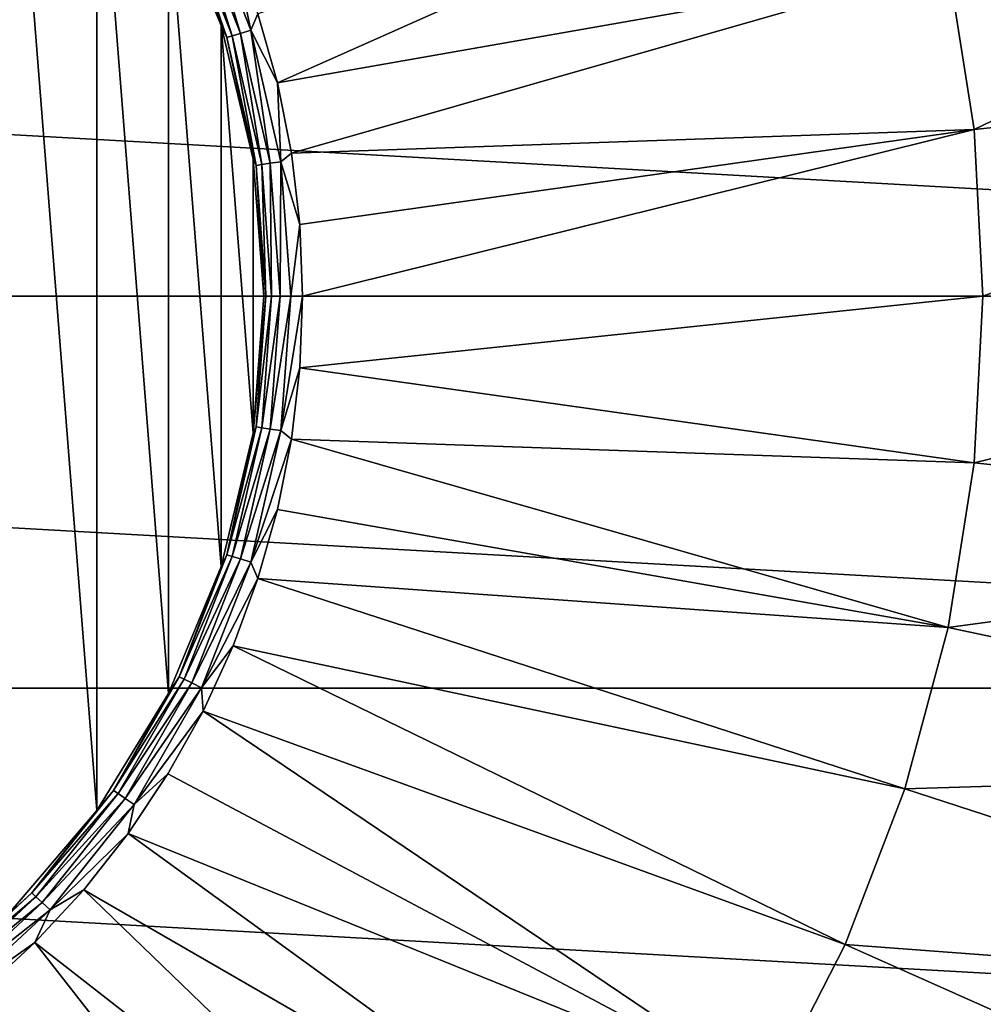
# Model space of a CAD drawing. Header units: metres. Extents: x -101 to 101, y -261 to 23.
# Tile 251 of 287: x 80.1 to 85.61, y -4.05 to 1.58. Entities that reach past the tile are written whole.
import ezdxf

# ---------------------------------------------------------------- set-up
doc = ezdxf.new("R2010")
doc.units = ezdxf.units.M
doc.layers.add('solid_505151_K2442K1000C34', color=7, linetype='CONTINUOUS')

msp = doc.modelspace()

# ---------------------------------------------------------------- linework, layer by layer
at = {"layer": 'solid_505151_K2442K1000C34'}
for points in [[(80.03553, 3.53553, 107.949371), (80.03553, -3.53553, 107.949371), (80.545067, -2.938941, 107.949371)], [(80.03553, 3.53553, 107.949371), (80.545067, -2.938941, 107.949371), (80.545067, 2.938941, 107.949371)], [(80.545067, 2.938941, 107.949371), (80.545067, -2.938941, 107.949371), (80.955009, -2.269986, 107.949371)], [(80.545067, 2.938941, 107.949371), (80.955009, -2.269986, 107.949371), (80.955009, 2.269986, 107.949371)], [(81.465355, 1.61335, 108.226677), (81.57663, 1.218784, 108.226677), (85.161034, 2.814141, 107.663673)], [(81.57663, 1.218784, 108.226677), (85.407745, 1.8934, 107.663673), (85.161034, 2.814141, 107.663673)], [(89.168655, 2.692805, 106.793419), (85.407745, 1.8934, 107.663673), (85.556862, 0.951915, 107.663673)], [(89.38073, 1.353819, 106.793419), (89.168655, 2.692805, 106.793419), (85.556862, 0.951915, 107.663673)], [(81.255272, 1.545119, 108.027771), (80.955009, 2.269991, 108.027771), (80.955009, 2.269986, 107.949371)], [(81.014809, 2.174216, 108.093346), (80.955009, 2.269991, 108.027771), (81.255272, 1.545119, 108.027771)], [(80.955009, 2.269986, 107.949371), (80.955009, -2.269986, 107.949371), (81.255264, -1.545127, 107.949371)], [(80.955009, 2.269986, 107.949371), (81.255264, -1.545127, 107.949371), (81.255264, 1.545127, 107.949371)], [(81.255272, 1.545119, 108.027771), (80.955009, 2.269986, 107.949371), (81.255264, 1.545127, 107.949371)], [(56.5, 0, -4), (56.625755, 2.239277, -4), (96.5, 0, -4)], [(56.625755, 2.239277, -4), (96.374245, 2.239277, -4), (96.5, 0, -4)], [(81.043739, 2.188151, 108.151886), (81.319122, 1.486501, 108.151886), (81.088425, 2.209669, 108.196594)], [(81.088425, 2.209669, 108.196594), (81.366508, 1.501119, 108.196594), (81.143875, 2.236372, 108.222481)], [(81.319122, 1.486501, 108.151886), (81.366508, 1.501119, 108.196594), (81.088425, 2.209669, 108.196594)], [(81.143875, 2.236372, 108.222481), (81.425323, 1.51926, 108.222481), (81.323456, 1.997966, 108.226677)], [(81.366508, 1.501119, 108.196594), (81.425323, 1.51926, 108.222481), (81.143875, 2.236372, 108.222481)], [(81.014809, 2.174216, 108.093346), (81.288429, 1.477035, 108.093346), (81.043739, 2.188151, 108.151886)], [(81.014809, 2.174216, 108.093346), (81.255272, 1.545119, 108.027771), (81.288429, 1.477035, 108.093346)], [(81.288429, 1.477035, 108.093346), (81.319122, 1.486501, 108.151886), (81.043739, 2.188151, 108.151886)], [(81.425323, 1.51926, 108.222481), (81.465355, 1.61335, 108.226677), (81.323456, 1.997966, 108.226677)], [(81.57663, 1.218784, 108.226677), (81.656609, 0.816709, 108.226677), (85.407745, 1.8934, 107.663673)], [(81.656609, 0.816709, 108.226677), (85.556862, 0.951915, 107.663673), (85.407745, 1.8934, 107.663673)], [(81.425323, 1.51926, 108.222481), (81.57663, 1.218784, 108.226677), (81.465355, 1.61335, 108.226677)], [(81.255264, 1.545127, 107.949371), (81.255264, -1.545127, 107.949371), (81.438438, -0.782206, 107.949371)], [(81.255264, 1.545127, 107.949371), (81.438438, -0.782206, 107.949371), (81.438438, 0.782206, 107.949371)], [(81.255272, 1.545119, 108.027771), (81.255264, 1.545127, 107.949371), (81.438438, 0.782206, 107.949371)], [(81.438438, 0.782186, 108.027771), (81.255272, 1.545119, 108.027771), (81.438438, 0.782206, 107.949371)], [(81.288429, 1.477035, 108.093346), (81.255272, 1.545119, 108.027771), (81.438438, 0.782186, 108.027771)], [(81.366508, 1.501119, 108.196594), (81.535881, 0.759037, 108.196594), (81.425323, 1.51926, 108.222481)], [(81.425323, 1.51926, 108.222481), (81.596741, 0.76821, 108.222481), (81.57663, 1.218784, 108.226677)], [(81.535881, 0.759037, 108.196594), (81.596741, 0.76821, 108.222481), (81.425323, 1.51926, 108.222481)], [(81.288429, 1.477035, 108.093346), (81.455086, 0.746859, 108.093346), (81.319122, 1.486501, 108.151886)], [(81.288429, 1.477035, 108.093346), (81.438438, 0.782186, 108.027771), (81.455086, 0.746859, 108.093346)], [(81.319122, 1.486501, 108.151886), (81.486847, 0.751646, 108.151886), (81.366508, 1.501119, 108.196594)], [(81.455086, 0.746859, 108.093346), (81.486847, 0.751646, 108.151886), (81.319122, 1.486501, 108.151886)], [(81.486847, 0.751646, 108.151886), (81.535881, 0.759037, 108.196594), (81.366508, 1.501119, 108.196594)], [(89.38073, 1.353819, 106.793419), (85.556862, 0.951915, 107.663673), (85.60675, 0, 107.663673)], [(89.38073, 1.353819, 106.793419), (85.60675, 0, 107.663673), (89.451675, 0, 106.793419)], [(81.596741, 0.76821, 108.222481), (81.656609, 0.816709, 108.226677), (81.57663, 1.218784, 108.226677)], [(81.656609, 0.816709, 108.226677), (81.704788, 0.409608, 108.226677), (85.556862, 0.951915, 107.663673)], [(81.704788, 0.409608, 108.226677), (81.720886, 0, 108.226677), (85.556862, 0.951915, 107.663673)], [(85.556862, 0.951915, 107.663673), (81.720886, 0, 108.226677), (85.60675, 0, 107.663673)], [(81.596741, 0.76821, 108.222481), (81.704788, 0.409608, 108.226677), (81.656609, 0.816709, 108.226677)], [(81.438438, 0.782206, 107.949371), (81.438438, -0.782206, 107.949371), (81.5, 0, 107.949371)], [(81.438438, 0.782186, 108.027771), (81.438438, 0.782206, 107.949371), (81.5, 0, 107.949371)], [(81.438438, 0.782186, 108.027771), (81.5, 0, 107.949371), (81.5, 0, 108.027771)], [(81.455086, 0.746859, 108.093346), (81.438438, 0.782186, 108.027771), (81.5, 0, 108.027771)], [(81.455086, 0.746859, 108.093346), (81.511055, 0, 108.093346), (81.486847, 0.751646, 108.151886)], [(81.455086, 0.746859, 108.093346), (81.5, 0, 108.027771), (81.511055, 0, 108.093346)], [(81.486847, 0.751646, 108.151886), (81.543175, 0, 108.151886), (81.535881, 0.759037, 108.196594)], [(81.511055, 0, 108.093346), (81.543175, 0, 108.151886), (81.486847, 0.751646, 108.151886)], [(81.535881, 0.759037, 108.196594), (81.592766, 0, 108.196594), (81.596741, 0.76821, 108.222481)], [(81.543175, 0, 108.151886), (81.592766, 0, 108.196594), (81.535881, 0.759037, 108.196594)], [(81.592766, 0, 108.196594), (81.654312, 0, 108.222481), (81.596741, 0.76821, 108.222481)], [(81.596741, 0.76821, 108.222481), (81.654312, 0, 108.222481), (81.704788, 0.409608, 108.226677)], [(81.654312, 0, 108.222481), (81.720886, 0, 108.226677), (81.704788, 0.409608, 108.226677)], [(96.374245, -2.239277, -4), (56.5, 0, -4), (96.5, 0, -4)], [(96.374245, -2.239277, -4), (56.625755, -2.239277, -4), (56.5, 0, -4)], [(81.5, 0, 108.027771), (81.5, 0, 107.949371), (81.438438, -0.782206, 107.949371)], [(81.438438, -0.78217, 108.027771), (81.5, 0, 108.027771), (81.438438, -0.782206, 107.949371)], [(81.511055, 0, 108.093346), (81.5, 0, 108.027771), (81.438438, -0.78217, 108.027771)], [(81.455086, -0.746859, 108.093346), (81.511055, 0, 108.093346), (81.438438, -0.78217, 108.027771)], [(81.455086, -0.746859, 108.093346), (81.543175, 0, 108.151886), (81.511055, 0, 108.093346)], [(81.455086, -0.746859, 108.093346), (81.486847, -0.751646, 108.151886), (81.543175, 0, 108.151886)], [(81.486847, -0.751646, 108.151886), (81.592766, 0, 108.196594), (81.543175, 0, 108.151886)], [(81.486847, -0.751646, 108.151886), (81.535881, -0.759037, 108.196594), (81.592766, 0, 108.196594)], [(81.535881, -0.759037, 108.196594), (81.654312, 0, 108.222481), (81.592766, 0, 108.196594)], [(81.535881, -0.759037, 108.196594), (81.596741, -0.76821, 108.222481), (81.654312, 0, 108.222481)], [(81.596741, -0.76821, 108.222481), (81.704796, -0.409589, 108.226677), (81.720886, 0, 108.226677)], [(81.596741, -0.76821, 108.222481), (81.720886, 0, 108.226677), (81.654312, 0, 108.222481)], [(81.704796, -0.409589, 108.226677), (85.60675, 0, 107.663673), (81.720886, 0, 108.226677)], [(81.704796, -0.409589, 108.226677), (85.556862, -0.951915, 107.663673), (85.60675, 0, 107.663673)], [(89.451675, 0, 106.793419), (85.60675, 0, 107.663673), (85.556862, -0.951915, 107.663673)], [(89.38073, -1.353819, 106.793419), (89.451675, 0, 106.793419), (85.556862, -0.951915, 107.663673)], [(81.596741, -0.76821, 108.222481), (81.656616, -0.816671, 108.226677), (81.704796, -0.409589, 108.226677)], [(81.704796, -0.409589, 108.226677), (81.656616, -0.816671, 108.226677), (85.556862, -0.951915, 107.663673)], [(81.438438, -0.78217, 108.027771), (81.438438, -0.782206, 107.949371), (81.255264, -1.545127, 107.949371)], [(81.255287, -1.545081, 108.027771), (81.438438, -0.78217, 108.027771), (81.255264, -1.545127, 107.949371)], [(81.288429, -1.477035, 108.093346), (81.438438, -0.78217, 108.027771), (81.255287, -1.545081, 108.027771)], [(81.455086, -0.746859, 108.093346), (81.438438, -0.78217, 108.027771), (81.288429, -1.477035, 108.093346)], [(81.455086, -0.746859, 108.093346), (81.288429, -1.477035, 108.093346), (81.486847, -0.751646, 108.151886)], [(81.288429, -1.477035, 108.093346), (81.319122, -1.486501, 108.151886), (81.486847, -0.751646, 108.151886)], [(81.486847, -0.751646, 108.151886), (81.319122, -1.486501, 108.151886), (81.535881, -0.759037, 108.196594)], [(81.319122, -1.486501, 108.151886), (81.366508, -1.501119, 108.196594), (81.535881, -0.759037, 108.196594)], [(81.535881, -0.759037, 108.196594), (81.366508, -1.501119, 108.196594), (81.596741, -0.76821, 108.222481)], [(81.366508, -1.501119, 108.196594), (81.425323, -1.51926, 108.222481), (81.596741, -0.76821, 108.222481)], [(81.596741, -0.76821, 108.222481), (81.425323, -1.51926, 108.222481), (81.656616, -0.816671, 108.226677)], [(81.425323, -1.51926, 108.222481), (81.576645, -1.218731, 108.226677), (81.656616, -0.816671, 108.226677)], [(81.656616, -0.816671, 108.226677), (81.576645, -1.218731, 108.226677), (85.407745, -1.8934, 107.663673)], [(81.656616, -0.816671, 108.226677), (85.407745, -1.8934, 107.663673), (85.556862, -0.951915, 107.663673)], [(89.38073, -1.353819, 106.793419), (85.556862, -0.951915, 107.663673), (85.407745, -1.8934, 107.663673)], [(81.425323, -1.51926, 108.222481), (81.46537, -1.613285, 108.226677), (81.576645, -1.218731, 108.226677)], [(81.576645, -1.218731, 108.226677), (81.46537, -1.613285, 108.226677), (85.407745, -1.8934, 107.663673)], [(89.168655, -2.692805, 106.793419), (89.38073, -1.353819, 106.793419), (85.407745, -1.8934, 107.663673)], [(81.288429, -1.477035, 108.093346), (81.255287, -1.545081, 108.027771), (81.014809, -2.174216, 108.093346)], [(81.288429, -1.477035, 108.093346), (81.014809, -2.174216, 108.093346), (81.319122, -1.486501, 108.151886)], [(81.014809, -2.174216, 108.093346), (81.043739, -2.188151, 108.151886), (81.319122, -1.486501, 108.151886)], [(81.319122, -1.486501, 108.151886), (81.043739, -2.188151, 108.151886), (81.366508, -1.501119, 108.196594)], [(81.043739, -2.188151, 108.151886), (81.088425, -2.209669, 108.196594), (81.366508, -1.501119, 108.196594)], [(81.366508, -1.501119, 108.196594), (81.088425, -2.209669, 108.196594), (81.425323, -1.51926, 108.222481)], [(81.255287, -1.545081, 108.027771), (81.255264, -1.545127, 107.949371), (80.955009, -2.269986, 107.949371)], [(80.955032, -2.269947, 108.027771), (81.255287, -1.545081, 108.027771), (80.955009, -2.269986, 107.949371)], [(81.014809, -2.174216, 108.093346), (81.255287, -1.545081, 108.027771), (80.955032, -2.269947, 108.027771)], [(81.088425, -2.209669, 108.196594), (81.143875, -2.236372, 108.222481), (81.425323, -1.51926, 108.222481)], [(81.425323, -1.51926, 108.222481), (81.143875, -2.236372, 108.222481), (81.46537, -1.613285, 108.226677)], [(81.143875, -2.236372, 108.222481), (81.323486, -1.997898, 108.226677), (81.46537, -1.613285, 108.226677)], [(81.46537, -1.613285, 108.226677), (81.323486, -1.997898, 108.226677), (85.161034, -2.814141, 107.663673)], [(81.46537, -1.613285, 108.226677), (85.161034, -2.814141, 107.663673), (85.407745, -1.8934, 107.663673)], [(89.168655, -2.692805, 106.793419), (85.407745, -1.8934, 107.663673), (85.161034, -2.814141, 107.663673)], [(81.143875, -2.236372, 108.222481), (81.151863, -2.370193, 108.226677), (81.323486, -1.997898, 108.226677)], [(81.323486, -1.997898, 108.226677), (81.151863, -2.370193, 108.226677), (84.819427, -3.704049, 107.663673)], [(81.323486, -1.997898, 108.226677), (84.819427, -3.704049, 107.663673), (85.161034, -2.814141, 107.663673)], [(81.014809, -2.174216, 108.093346), (80.955032, -2.269947, 108.027771), (80.640327, -2.822829, 108.093346)], [(81.014809, -2.174216, 108.093346), (80.640327, -2.822829, 108.093346), (81.043739, -2.188151, 108.151886)], [(80.640327, -2.822829, 108.093346), (80.666862, -2.84092, 108.151886), (81.043739, -2.188151, 108.151886)], [(81.043739, -2.188151, 108.151886), (80.666862, -2.84092, 108.151886), (81.088425, -2.209669, 108.196594)], [(95.998535, -4.450506, -4), (57.001465, -4.450506, -4), (56.625755, -2.239277, -4)], [(96.374245, -2.239277, -4), (95.998535, -4.450506, -4), (56.625755, -2.239277, -4)], [(80.666862, -2.84092, 108.151886), (80.70784, -2.868858, 108.196594), (81.088425, -2.209669, 108.196594)], [(81.088425, -2.209669, 108.196594), (80.70784, -2.868858, 108.196594), (81.143875, -2.236372, 108.222481)], [(80.70784, -2.868858, 108.196594), (80.75869, -2.903527, 108.222481), (81.143875, -2.236372, 108.222481)], [(81.143875, -2.236372, 108.222481), (80.75869, -2.903527, 108.222481), (81.151863, -2.370193, 108.226677)], [(80.955032, -2.269947, 108.027771), (80.955009, -2.269986, 107.949371), (80.545067, -2.938941, 107.949371)], [(80.54509, -2.93892, 108.027771), (80.955032, -2.269947, 108.027771), (80.545067, -2.938941, 107.949371)], [(80.640327, -2.822829, 108.093346), (80.955032, -2.269947, 108.027771), (80.54509, -2.93892, 108.027771)], [(80.75869, -2.903527, 108.222481), (80.951553, -2.727872, 108.226677), (81.151863, -2.370193, 108.226677)], [(81.151863, -2.370193, 108.226677), (80.951553, -2.727872, 108.226677), (84.386681, -4.553375, 107.663673)], [(81.151863, -2.370193, 108.226677), (84.386681, -4.553375, 107.663673), (84.819427, -3.704049, 107.663673)], [(88.81778, -4.002289, 106.793419), (89.168655, -2.692805, 106.793419), (85.161034, -2.814141, 107.663673)], [(80.951553, -2.727872, 108.226677), (80.723801, -3.06873, 108.226677), (84.386681, -4.553375, 107.663673)], [(80.75869, -2.903527, 108.222481), (80.723801, -3.06873, 108.226677), (80.951553, -2.727872, 108.226677)], [(80.640327, -2.822829, 108.093346), (80.54509, -2.93892, 108.027771), (80.173363, -3.408385, 108.093346)], [(80.640327, -2.822829, 108.093346), (80.173363, -3.408385, 108.093346), (80.666862, -2.84092, 108.151886)], [(80.173363, -3.408385, 108.093346), (80.196907, -3.430228, 108.151886), (80.666862, -2.84092, 108.151886)], [(80.666862, -2.84092, 108.151886), (80.196907, -3.430228, 108.151886), (80.70784, -2.868858, 108.196594)], [(88.81778, -4.002289, 106.793419), (85.161034, -2.814141, 107.663673), (84.819427, -3.704049, 107.663673)], [(80.196907, -3.430228, 108.151886), (80.233261, -3.463961, 108.196594), (80.70784, -2.868858, 108.196594)], [(80.70784, -2.868858, 108.196594), (80.233261, -3.463961, 108.196594), (80.75869, -2.903527, 108.222481)], [(80.233261, -3.463961, 108.196594), (80.278381, -3.505823, 108.222481), (80.75869, -2.903527, 108.222481)], [(80.75869, -2.903527, 108.222481), (80.278381, -3.505823, 108.222481), (80.723801, -3.06873, 108.226677)], [(80.54509, -2.93892, 108.027771), (80.545067, -2.938941, 107.949371), (80.03553, -3.53553, 107.949371)], [(80.035545, -3.535525, 108.027771), (80.54509, -2.93892, 108.027771), (80.03553, -3.53553, 107.949371)], [(80.173363, -3.408385, 108.093346), (80.54509, -2.93892, 108.027771), (80.035545, -3.535525, 108.027771)], [(80.278381, -3.505823, 108.222481), (80.470016, -3.390664, 108.226677), (80.723801, -3.06873, 108.226677)], [(80.723801, -3.06873, 108.226677), (80.470016, -3.390664, 108.226677), (83.867516, -5.352814, 107.663673)], [(80.723801, -3.06873, 108.226677), (83.867516, -5.352814, 107.663673), (84.386681, -4.553375, 107.663673)], [(80.173363, -3.408385, 108.093346), (80.035545, -3.535525, 108.027771), (79.624344, -3.917802, 108.093346)], [(80.173363, -3.408385, 108.093346), (79.624344, -3.917802, 108.093346), (80.196907, -3.430228, 108.151886)], [(79.624344, -3.917802, 108.093346), (79.644363, -3.942911, 108.151886), (80.196907, -3.430228, 108.151886)], [(80.196907, -3.430228, 108.151886), (79.644363, -3.942911, 108.151886), (80.233261, -3.463961, 108.196594)], [(80.470016, -3.390664, 108.226677), (80.19175, -3.691692, 108.226677), (83.267632, -6.093606, 107.663673)], [(80.278381, -3.505823, 108.222481), (80.19175, -3.691692, 108.226677), (80.470016, -3.390664, 108.226677)], [(80.470016, -3.390664, 108.226677), (83.267632, -6.093606, 107.663673), (83.867516, -5.352814, 107.663673)], [(79.644363, -3.942911, 108.151886), (79.675285, -3.981685, 108.196594), (80.233261, -3.463961, 108.196594)], [(80.233261, -3.463961, 108.196594), (79.675285, -3.981685, 108.196594), (80.278381, -3.505823, 108.222481)], [(79.675285, -3.981685, 108.196594), (79.713661, -4.029804, 108.222481), (80.278381, -3.505823, 108.222481)], [(80.278381, -3.505823, 108.222481), (79.713661, -4.029804, 108.222481), (80.19175, -3.691692, 108.226677)], [(79.713661, -4.029804, 108.222481), (79.890724, -3.969963, 108.226677), (80.19175, -3.691692, 108.226677)], [(80.19175, -3.691692, 108.226677), (79.890724, -3.969963, 108.226677), (82.593605, -6.767634, 107.663673)], [(80.19175, -3.691692, 108.226677), (82.593605, -6.767634, 107.663673), (83.267632, -6.093606, 107.663673)], [(88.331947, -5.267922, 106.793419), (84.819427, -3.704049, 107.663673), (84.386681, -4.553375, 107.663673)], [(88.331947, -5.267922, 106.793419), (88.81778, -4.002289, 106.793419), (84.819427, -3.704049, 107.663673)], [(79.890724, -3.969963, 108.226677), (79.568794, -4.22376, 108.226677), (82.593605, -6.767634, 107.663673)]]:
    msp.add_3dface(points, dxfattribs=at)

doc.saveas('drawing.dxf')
